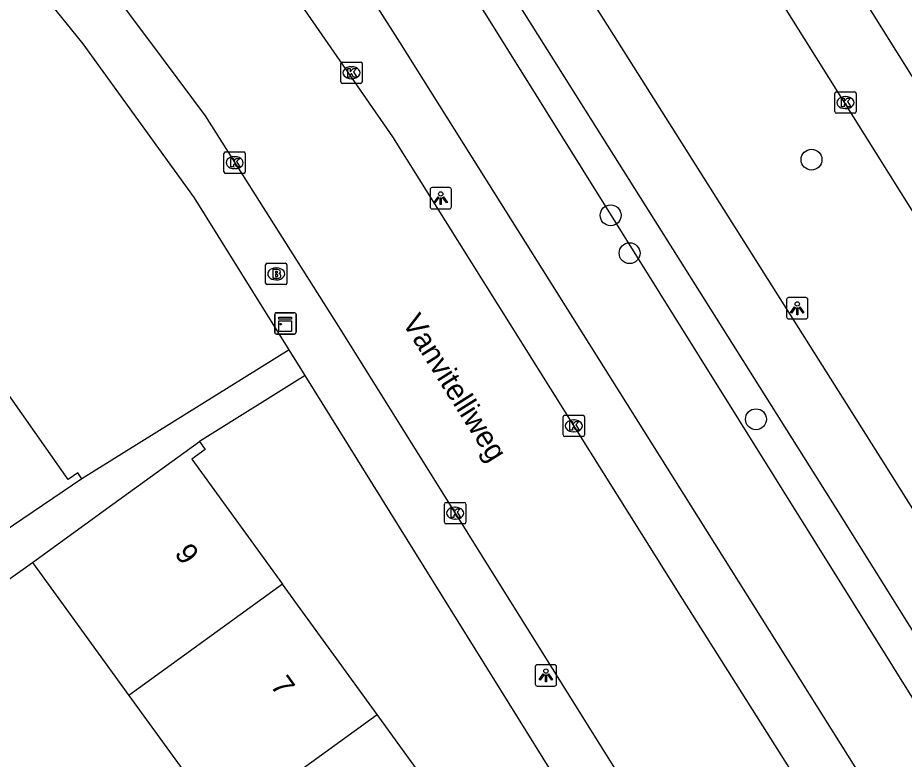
# Model space of a CAD drawing. Extents: x 159353 to 160616, y 385893 to 387321.
# Drawn here: x 160407.4 to 160448.91, y 386665.26 to 386699.99 of the extents above; entities that cross this region are included whole.
import ezdxf

# ---------------------------------------------------------------- set-up
doc = ezdxf.new("R2010")
doc.units = 0
for name, color, linetype in [('IMGEO_Berm_groen', 7, 'Continuous'), ('IMGEO_Boom', 7, 'Continuous'), ('IMGEO_Brandkraan', 7, 'Continuous'), ('IMGEO_Fietspad_gesloten', 7, 'Continuous'), ('IMGEO_Kast', 7, 'Continuous'), ('IMGEO_Kolk', 7, 'Continuous'), ('IMGEO_Lichtpunt', 7, 'Continuous'), ('IMGEO_Openbare_ruimte_label', 7, 'Continuous'), ('IMGEO_OVBaan_gesloten', 7, 'Continuous'), ('IMGEO_Pand', 7, 'Continuous'), ('IMGEO_Pand_nummerreeks', 7, 'Continuous'), ('IMGEO_Rijbaan_lokaal_open', 7, 'Continuous'), ('IMGEO_Rijbaan_regionaal_gesloten', 7, 'Continuous'), ('IMGEO_Voetpad_open', 7, 'Continuous')]:
    doc.layers.add(name, color=color, linetype=linetype)

msp = doc.modelspace()

# ---------------------------------------------------------------- linework, layer by layer
at = {"layer": 'IMGEO_Berm_groen'}
msp.add_lwpolyline([(160421.201, 386713.155), (160466.471, 386640.614)], dxfattribs=at)
at = {"layer": 'IMGEO_Boom'}
for centre in [(160444.57, 386693.343), (160435.162, 386690.737), (160436.05, 386688.962), (160441.967, 386681.185)]:
    msp.add_circle(centre, 0.489, dxfattribs=at)
at = {"layer": 'IMGEO_Brandkraan'}
for p, q in [((160419.078, 386688.492), (160419.93, 386688.492)), ((160419.003, 386687.566), (160419.003, 386688.418)), ((160419.491, 386688.272), (160419.516, 386688.272)), ((160420.004, 386688.418), (160420.004, 386687.566)), ((160419.514, 386687.712), (160419.489, 386687.712)), ((160419.93, 386687.492), (160419.078, 386687.492))]:
    msp.add_line(p, q, dxfattribs=at)
for points in [[(160419.078, 386688.492), (160419.93, 386688.492)], [(160419.003, 386687.566), (160419.003, 386688.418)], [(160419.351, 386688.192), (160419.351, 386687.792), (160419.564, 386687.792)], [(160419.582, 386688.192), (160419.351, 386688.192)], [(160419.53, 386688.111), (160419.476, 386688.111), (160419.476, 386688.035)], [(160420.004, 386688.418), (160420.004, 386687.566)], [(160419.476, 386688.035), (160419.529, 386688.035)], [(160419.538, 386687.959), (160419.476, 386687.959), (160419.476, 386687.878)], [(160419.476, 386687.878), (160419.538, 386687.878)], [(160419.93, 386687.492), (160419.078, 386687.492)]]:
    msp.add_lwpolyline(points, dxfattribs=at)
for centre, radius, start, end in [((160419.08, 386688.416), 0.0765, 91.552, 178.448), ((160419.08, 386688.416), 0.0765, 91.552, 178.448), ((160419.928, 386688.416), 0.0765, 1.552, 88.448), ((160419.928, 386688.416), 0.0765, 1.552, 88.448), ((160419.531, 386688.073), 0.0379, 267.8285, 90.9355), ((160419.586, 386688.047), 0.145, 59.4692, 91.5367), ((160419.611, 386688.094), 0.0922, 285.5137, 58.1501), ((160419.539, 386687.918), 0.0404, 269.8759, 90.5077), ((160419.57, 386688.043), 0.251, 268.6676, 293.5347), ((160419.616, 386687.902), 0.105, 301.3115, 78.989), ((160419.08, 386687.568), 0.0765, 181.552, 268.448), ((160419.08, 386687.568), 0.0765, 181.552, 268.448), ((160419.928, 386687.568), 0.0765, 271.552, 358.448), ((160419.928, 386687.568), 0.0765, 271.552, 358.448)]:
    msp.add_arc(centre, radius, start, end, dxfattribs=at)
for centre, major_axis, ratio, start_param, end_param in [((160419.49, 386687.992), (-0.387, 0.002), 0.722429, 4.712389, 7.853982), ((160419.515, 386687.992), (-0.39, 0.002), 0.717154, 1.570796, 4.712389)]:
    msp.add_ellipse(centre, major_axis=major_axis, ratio=ratio, start_param=start_param, end_param=end_param, dxfattribs=at)
at = {"layer": 'IMGEO_Fietspad_gesloten'}
for points in [[(160554.152, 386509.544), (160518.163, 386566.967), (160508.016, 386583.091), (160499.488, 386596.8), (160488.745, 386614.006), (160477.808, 386631.524), (160472.115, 386640.642), (160467.355, 386648.229), (160458.083, 386663.01), (160448.283, 386678.631), (160446.206, 386681.921), (160435.309, 386699.176), (160428.475, 386709.998), (160424.445, 386716.023), (160420.708, 386721.612)], [(160420.391, 386716.727), (160427.39, 386706.135), (160445.703, 386677.016), (160466.542, 386643.684), (160466.961, 386642.997), (160466.983, 386642.961)]]:
    msp.add_lwpolyline(points, dxfattribs=at)
at = {"layer": 'IMGEO_Kast'}
for p, q in [((160419.431, 386685.25), (160419.431, 386686.091)), ((160419.431, 386686.091), (160419.431, 386685.25)), ((160419.506, 386686.175), (160420.347, 386686.175)), ((160420.347, 386686.175), (160419.506, 386686.175)), ((160420.431, 386686.1), (160420.431, 386685.259)), ((160420.431, 386685.259), (160420.431, 386686.1)), ((160420.356, 386685.175), (160419.515, 386685.175)), ((160419.515, 386685.175), (160420.356, 386685.175))]:
    msp.add_line(p, q, dxfattribs=at)
for points in [[(160419.626, 386685.965), (160420.226, 386685.965), (160420.226, 386685.88), (160419.626, 386685.88), (160419.626, 386685.965)], [(160419.626, 386685.79), (160420.226, 386685.79), (160420.226, 386685.301), (160419.626, 386685.301), (160419.626, 386685.79)]]:
    msp.add_lwpolyline(points, dxfattribs=at)
msp.add_circle((160419.71, 386685.639), 0.0377, dxfattribs=at)
for centre, start, end in [((160419.509, 386686.097), 92.4484, 184.2845), ((160419.509, 386686.097), 92.4484, 184.2845), ((160420.353, 386686.097), 2.4484, 94.2845), ((160420.353, 386686.097), 2.4484, 94.2845), ((160419.509, 386685.253), 182.4484, 274.2845), ((160419.509, 386685.253), 182.4484, 274.2845), ((160420.353, 386685.253), 272.4484, 4.2845), ((160420.353, 386685.253), 272.4484, 4.2845)]:
    msp.add_arc(centre, 0.0779, start, end, dxfattribs=at)
at = {"layer": 'IMGEO_Kolk'}
for p, q in [((160422.528, 386696.989), (160422.528, 386697.841)), ((160422.603, 386697.915), (160423.455, 386697.915)), ((160423.016, 386697.695), (160423.041, 386697.695)), ((160423.529, 386697.841), (160423.529, 386696.989)), ((160423.455, 386696.915), (160422.603, 386696.915)), ((160423.039, 386697.135), (160423.014, 386697.135)), ((160445.657, 386695.592), (160445.657, 386696.444)), ((160445.732, 386696.518), (160446.584, 386696.518)), ((160446.658, 386696.444), (160446.658, 386695.592)), ((160446.145, 386696.298), (160446.17, 386696.298)), ((160446.584, 386695.518), (160445.732, 386695.518)), ((160446.168, 386695.738), (160446.143, 386695.738)), ((160417.055, 386692.777), (160417.055, 386693.629)), ((160417.13, 386693.703), (160417.982, 386693.703)), ((160417.543, 386693.483), (160417.568, 386693.483)), ((160418.056, 386693.629), (160418.056, 386692.777)), ((160417.982, 386692.703), (160417.13, 386692.703)), ((160417.566, 386692.923), (160417.541, 386692.923)), ((160432.937, 386680.448), (160432.937, 386681.3)), ((160433.012, 386681.374), (160433.864, 386681.374)), ((160433.425, 386681.154), (160433.45, 386681.154)), ((160433.938, 386681.3), (160433.938, 386680.448)), ((160433.448, 386680.594), (160433.423, 386680.594)), ((160433.864, 386680.374), (160433.012, 386680.374)), ((160427.457, 386677.285), (160428.309, 386677.285)), ((160427.382, 386676.359), (160427.382, 386677.211)), ((160427.87, 386677.065), (160427.895, 386677.065)), ((160428.383, 386677.211), (160428.383, 386676.359)), ((160427.893, 386676.505), (160427.868, 386676.505)), ((160428.309, 386676.285), (160427.457, 386676.285))]:
    msp.add_line(p, q, dxfattribs=at)
for points in [[(160422.528, 386696.989), (160422.528, 386697.841)], [(160422.603, 386697.915), (160423.455, 386697.915)], [(160422.849, 386697.615), (160422.972, 386697.615), (160422.972, 386697.464), (160423.102, 386697.615), (160423.266, 386697.615), (160423.12, 386697.464), (160423.273, 386697.215), (160423.121, 386697.215), (160423.036, 386697.379), (160422.972, 386697.312), (160422.972, 386697.215), (160422.849, 386697.215), (160422.849, 386697.615)], [(160423.529, 386697.841), (160423.529, 386696.989)], [(160423.455, 386696.915), (160422.603, 386696.915)], [(160445.657, 386695.592), (160445.657, 386696.444)], [(160445.732, 386696.518), (160446.584, 386696.518)], [(160446.658, 386696.444), (160446.658, 386695.592)], [(160445.978, 386696.218), (160446.101, 386696.218), (160446.101, 386696.067), (160446.231, 386696.218), (160446.395, 386696.218), (160446.249, 386696.067), (160446.402, 386695.818), (160446.25, 386695.818), (160446.165, 386695.982), (160446.101, 386695.915), (160446.101, 386695.818), (160445.978, 386695.818), (160445.978, 386696.218)], [(160446.584, 386695.518), (160445.732, 386695.518)], [(160417.055, 386692.777), (160417.055, 386693.629)], [(160417.13, 386693.703), (160417.982, 386693.703)], [(160418.056, 386693.629), (160418.056, 386692.777)], [(160417.376, 386693.403), (160417.499, 386693.403), (160417.499, 386693.252), (160417.629, 386693.403), (160417.793, 386693.403), (160417.647, 386693.252), (160417.8, 386693.003), (160417.648, 386693.003), (160417.563, 386693.167), (160417.499, 386693.1), (160417.499, 386693.003), (160417.376, 386693.003), (160417.376, 386693.403)], [(160417.982, 386692.703), (160417.13, 386692.703)], [(160432.937, 386680.448), (160432.937, 386681.3)], [(160433.012, 386681.374), (160433.864, 386681.374)], [(160433.258, 386681.074), (160433.381, 386681.074), (160433.381, 386680.923), (160433.511, 386681.074), (160433.675, 386681.074), (160433.529, 386680.923), (160433.682, 386680.674), (160433.53, 386680.674), (160433.445, 386680.838), (160433.381, 386680.771), (160433.381, 386680.674), (160433.258, 386680.674), (160433.258, 386681.074)], [(160433.938, 386681.3), (160433.938, 386680.448)], [(160433.864, 386680.374), (160433.012, 386680.374)], [(160427.457, 386677.285), (160428.309, 386677.285)], [(160427.382, 386676.359), (160427.382, 386677.211)], [(160427.703, 386676.985), (160427.826, 386676.985), (160427.826, 386676.834), (160427.956, 386676.985), (160428.12, 386676.985), (160427.974, 386676.834), (160428.127, 386676.585), (160427.975, 386676.585), (160427.89, 386676.749), (160427.826, 386676.682), (160427.826, 386676.585), (160427.703, 386676.585), (160427.703, 386676.985)], [(160428.383, 386677.211), (160428.383, 386676.359)], [(160428.309, 386676.285), (160427.457, 386676.285)]]:
    msp.add_lwpolyline(points, dxfattribs=at)
for centre, start, end in [((160422.605, 386697.839), 91.552, 178.448), ((160422.605, 386697.839), 91.552, 178.448), ((160423.453, 386697.839), 1.552, 88.448), ((160423.453, 386697.839), 1.552, 88.448), ((160422.605, 386696.991), 181.552, 268.448), ((160422.605, 386696.991), 181.552, 268.448), ((160423.453, 386696.991), 271.552, 358.448), ((160423.453, 386696.991), 271.552, 358.448), ((160445.734, 386696.442), 91.552, 178.448), ((160445.734, 386696.442), 91.552, 178.448), ((160446.582, 386696.442), 1.552, 88.448), ((160446.582, 386696.442), 1.552, 88.448), ((160445.734, 386695.594), 181.552, 268.448), ((160445.734, 386695.594), 181.552, 268.448), ((160446.582, 386695.594), 271.552, 358.448), ((160446.582, 386695.594), 271.552, 358.448), ((160417.132, 386693.627), 91.552, 178.448), ((160417.132, 386693.627), 91.552, 178.448), ((160417.98, 386693.627), 1.552, 88.448), ((160417.98, 386693.627), 1.552, 88.448), ((160417.132, 386692.779), 181.552, 268.448), ((160417.132, 386692.779), 181.552, 268.448), ((160417.98, 386692.779), 271.552, 358.448), ((160417.98, 386692.779), 271.552, 358.448), ((160433.014, 386681.298), 91.552, 178.448), ((160433.014, 386681.298), 91.552, 178.448), ((160433.862, 386681.298), 1.552, 88.448), ((160433.862, 386681.298), 1.552, 88.448), ((160433.014, 386680.45), 181.552, 268.448), ((160433.014, 386680.45), 181.552, 268.448), ((160433.862, 386680.45), 271.552, 358.448), ((160433.862, 386680.45), 271.552, 358.448), ((160427.459, 386677.209), 91.552, 178.448), ((160427.459, 386677.209), 91.552, 178.448), ((160428.307, 386677.209), 1.552, 88.448), ((160428.307, 386677.209), 1.552, 88.448), ((160427.459, 386676.361), 181.552, 268.448), ((160427.459, 386676.361), 181.552, 268.448), ((160428.307, 386676.361), 271.552, 358.448), ((160428.307, 386676.361), 271.552, 358.448)]:
    msp.add_arc(centre, 0.0765, start, end, dxfattribs=at)
for centre, major_axis, ratio, start_param, end_param in [((160423.015, 386697.415), (-0.387, 0.002), 0.722429, 4.712389, 7.853982), ((160423.04, 386697.415), (-0.39, 0.002), 0.717154, 1.570796, 4.712389), ((160446.144, 386696.018), (-0.387, 0.002), 0.722429, 4.712389, 7.853982), ((160446.169, 386696.018), (-0.39, 0.002), 0.717154, 1.570796, 4.712389), ((160417.542, 386693.203), (-0.387, 0.002), 0.722429, 4.712389, 7.853982), ((160417.567, 386693.203), (-0.39, 0.002), 0.717154, 1.570796, 4.712389), ((160433.424, 386680.874), (-0.387, 0.002), 0.722429, 4.712389, 7.853982), ((160433.449, 386680.874), (-0.39, 0.002), 0.717154, 1.570796, 4.712389), ((160427.869, 386676.785), (-0.387, 0.002), 0.722429, 4.712389, 7.853982), ((160427.894, 386676.785), (-0.39, 0.002), 0.717154, 1.570796, 4.712389)]:
    msp.add_ellipse(centre, major_axis=major_axis, ratio=ratio, start_param=start_param, end_param=end_param, dxfattribs=at)
at = {"layer": 'IMGEO_Lichtpunt'}
for p, q in [((160426.709, 386691.942), (160426.709, 386691.135)), ((160426.709, 386691.942), (160426.709, 386691.135)), ((160427.611, 386692.037), (160426.803, 386692.037)), ((160427.611, 386692.037), (160426.803, 386692.037)), ((160427.705, 386691.135), (160427.705, 386691.942)), ((160427.705, 386691.135), (160427.705, 386691.942)), ((160426.803, 386691.041), (160427.611, 386691.041)), ((160426.803, 386691.041), (160427.611, 386691.041)), ((160444.304, 386686.882), (160443.496, 386686.882)), ((160444.304, 386686.882), (160443.496, 386686.882)), ((160443.402, 386686.787), (160443.402, 386685.98)), ((160443.402, 386686.787), (160443.402, 386685.98)), ((160444.398, 386685.98), (160444.398, 386686.787)), ((160444.398, 386685.98), (160444.398, 386686.787)), ((160443.496, 386685.886), (160444.304, 386685.886)), ((160443.496, 386685.886), (160444.304, 386685.886)), ((160431.632, 386669.59), (160431.632, 386668.783)), ((160431.632, 386669.59), (160431.632, 386668.783)), ((160432.534, 386669.685), (160431.726, 386669.685)), ((160432.534, 386669.685), (160431.726, 386669.685)), ((160432.628, 386668.783), (160432.628, 386669.59)), ((160432.628, 386668.783), (160432.628, 386669.59)), ((160431.726, 386668.689), (160432.534, 386668.689)), ((160431.726, 386668.689), (160432.534, 386668.689))]:
    msp.add_line(p, q, dxfattribs=at)
for points in [[(160427.083, 386691.606), (160427.122, 386691.578), (160426.934, 386691.316), (160426.896, 386691.343), (160427.083, 386691.606)], [(160427.185, 386691.558), (160427.232, 386691.558), (160427.232, 386691.236), (160427.185, 386691.236), (160427.185, 386691.558)], [(160427.295, 386691.578), (160427.333, 386691.605), (160427.52, 386691.343), (160427.481, 386691.315), (160427.295, 386691.578)], [(160443.776, 386686.451), (160443.815, 386686.423), (160443.627, 386686.161), (160443.589, 386686.188), (160443.776, 386686.451)], [(160443.878, 386686.403), (160443.925, 386686.403), (160443.925, 386686.081), (160443.878, 386686.081), (160443.878, 386686.403)], [(160443.988, 386686.423), (160444.026, 386686.45), (160444.213, 386686.188), (160444.174, 386686.16), (160443.988, 386686.423)], [(160432.006, 386669.254), (160432.045, 386669.226), (160431.857, 386668.964), (160431.819, 386668.991), (160432.006, 386669.254)], [(160432.108, 386669.206), (160432.155, 386669.206), (160432.155, 386668.884), (160432.108, 386668.884), (160432.108, 386669.206)], [(160432.218, 386669.226), (160432.256, 386669.253), (160432.443, 386668.991), (160432.404, 386668.963), (160432.218, 386669.226)]]:
    msp.add_lwpolyline(points, dxfattribs=at)
for centre in [(160427.208, 386691.74), (160443.901, 386686.585), (160432.131, 386669.388)]:
    msp.add_circle(centre, 0.0994, dxfattribs=at)
for centre, start, end in [((160426.803, 386691.942), 90, 180), ((160426.803, 386691.942), 90, 180), ((160427.611, 386691.942), 0, 90), ((160427.611, 386691.942), 0, 90), ((160426.803, 386691.135), 180, 270), ((160426.803, 386691.135), 180, 270), ((160427.611, 386691.135), 270, 0), ((160427.611, 386691.135), 270, 360), ((160443.496, 386686.787), 90, 180), ((160443.496, 386686.787), 90, 180), ((160444.304, 386686.787), 0, 90), ((160444.304, 386686.787), 0, 90), ((160443.496, 386685.98), 180, 270), ((160443.496, 386685.98), 180, 270), ((160444.304, 386685.98), 270, 0), ((160444.304, 386685.98), 270, 360), ((160431.726, 386669.59), 90, 180), ((160431.726, 386669.59), 90, 180), ((160432.534, 386669.59), 0, 90), ((160432.534, 386669.59), 0, 90), ((160431.726, 386668.783), 180, 270), ((160431.726, 386668.783), 180, 270), ((160432.534, 386668.783), 270, 0), ((160432.534, 386668.783), 270, 360)]:
    msp.add_arc(centre, 0.0946, start, end, dxfattribs=at)
at = {"layer": 'IMGEO_OVBaan_gesloten'}
msp.add_lwpolyline([(160502.351, 386612.565), (160464.17, 386673.493), (160418.678, 386746.108)], dxfattribs=at)
at = {"layer": 'IMGEO_Pand'}
for points in [[(160410.401, 386678.399), (160410.216, 386678.671), (160409.768, 386678.368), (160405.512, 386684.383)], [(160408.088, 386674.477), (160411.858, 386677.212), (160415.905, 386680.147)], [(160415.905, 386680.147), (160416.181, 386679.766), (160415.554, 386679.312), (160419.797, 386673.461)], [(160410.401, 386678.399), (160406.263, 386675.594), (160402.496, 386673.041)], [(160408.088, 386674.477), (160412.607, 386668.245)], [(160419.797, 386673.461), (160412.607, 386668.245)], [(160424.227, 386667.353), (160419.797, 386673.461)], [(160412.607, 386668.245), (160417.037, 386662.137)], [(160417.037, 386662.137), (160424.227, 386667.353)], [(160428.231, 386657.105), (160426.528, 386659.512), (160429.135, 386661.403), (160428.997, 386661.595), (160428.608, 386661.313), (160424.227, 386667.353)]]:
    msp.add_lwpolyline(points, dxfattribs=at)
at = {"layer": 'IMGEO_Rijbaan_lokaal_open'}
for points in [[(160399.866, 386715.626), (160410.25, 386703.402), (160412.636, 386700.148), (160414.216, 386698.04), (160416.169, 386695.392), (160422.504, 386685.407), (160434.527, 386666.14), (160436.298, 386663.32)], [(160420.553, 386700.768), (160424.954, 386694.408), (160438.514, 386672.774), (160448.421, 386657.103)]]:
    msp.add_lwpolyline(points, dxfattribs=at)
at = {"layer": 'IMGEO_Rijbaan_regionaal_gesloten'}
msp.add_lwpolyline([(160437.52, 386709.733), (160514.871, 386586.341), (160515.141, 386585.872), (160518.551, 386579.812), (160520.931, 386575.203)], dxfattribs=at)
at = {"layer": 'IMGEO_Voetpad_open'}
for points in [[(160420.106, 386684.433), (160415.676, 386691.557), (160410.457, 386698.771), (160406.881, 386703.226), (160367.866, 386749.345), (160367.101, 386750)], [(160463.257, 386638.696), (160447.036, 386664.227), (160425.29, 386698.852), (160424.277, 386700.434), (160423.427, 386703.885), (160421.201, 386713.155)], [(160420.106, 386684.433), (160410.401, 386678.399)], [(160420.856, 386683.226), (160420.106, 386684.433)], [(160420.856, 386683.226), (160415.905, 386680.147)], [(160434.078, 386661.242), (160434.389, 386661.462), (160420.856, 386683.226)], [(160396.365, 386666.142), (160408.088, 386674.477)]]:
    msp.add_lwpolyline(points, dxfattribs=at)

# ---------------------------------------------------------------- texts
at = {"layer": 'IMGEO_Openbare_ruimte_label'}
msp.add_text('Vanvitelliweg', height=1, rotation=302.1634, dxfattribs=at).set_placement((160425.376, 386685.716))
at = {"layer": 'IMGEO_Pand_nummerreeks'}
for s, p in [('9', (160414.706, 386674.895)), ('7', (160419.196, 386668.704))]:
    msp.add_text(s, height=1, rotation=305.952, dxfattribs=at).set_placement(p)

doc.saveas('drawing.dxf')
